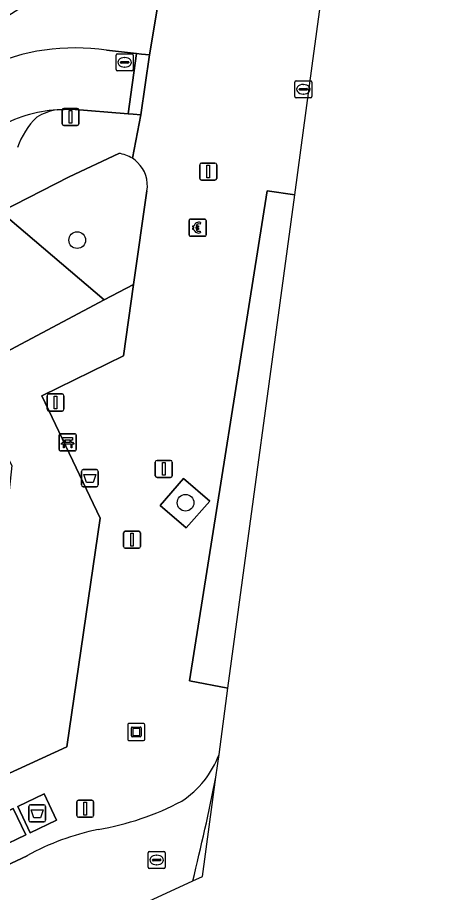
# Model space of a CAD drawing. Extents: x 160377 to 161131, y 383938 to 384853.
# Drawn here: x 161091.5 to 161116.5, y 384033.4 to 384084.7 of the extents above; entities that cross this region are included whole.
import ezdxf

# ---------------------------------------------------------------- set-up
doc = ezdxf.new("R2010")
doc.units = 0
for name, color, linetype in [('IMGEO_Afval_apart_plaats', 7, 'Continuous'), ('IMGEO_Afvalbak', 7, 'Continuous'), ('IMGEO_Bank', 7, 'Continuous'), ('IMGEO_Betaalautomaat', 7, 'Continuous'), ('IMGEO_Boom', 7, 'Continuous'), ('IMGEO_Fietspad_gesloten', 7, 'Continuous'), ('IMGEO_Groenvoorziening', 7, 'Continuous'), ('IMGEO_Kunstobject', 7, 'Continuous'), ('IMGEO_Lichtmast', 7, 'Continuous'), ('IMGEO_Parkeervlak_open', 7, 'Continuous'), ('IMGEO_Rijbaan_lokaal_open', 7, 'Continuous'), ('IMGEO_Rioolput', 7, 'Continuous'), ('IMGEO_Voetpad_gesloten', 7, 'Continuous'), ('IMGEO_Voetpad_open', 7, 'Continuous')]:
    doc.layers.add(name, color=color, linetype=linetype)

msp = doc.modelspace()

# ---------------------------------------------------------------- linework, layer by layer
at = {"layer": 'IMGEO_Afval_apart_plaats'}
for p, q in [((161092.282, 384038.515), (161093.072, 384038.515)), ((161093.072, 384038.515), (161092.282, 384038.515)), ((161092.182, 384037.615), (161092.182, 384038.415)), ((161092.182, 384038.415), (161092.182, 384037.615)), ((161093.172, 384038.415), (161093.172, 384037.615)), ((161093.172, 384037.615), (161093.172, 384038.415)), ((161093.072, 384037.515), (161092.282, 384037.515)), ((161092.282, 384037.515), (161093.072, 384037.515))]:
    msp.add_line(p, q, dxfattribs=at)
msp.add_lwpolyline([(161092.325, 384038.229), (161093.029, 384038.229), (161092.88, 384037.759), (161092.474, 384037.759), (161092.325, 384038.229)], dxfattribs=at)
for centre, start, end in [((161092.282, 384038.415), 90, 180), ((161092.282, 384038.415), 90, 180), ((161093.072, 384038.415), 0, 90), ((161093.072, 384038.415), 360, 90), ((161092.282, 384037.615), 180, 270), ((161092.282, 384037.615), 180, 270), ((161093.072, 384037.615), 270, 0), ((161093.072, 384037.615), 270, 0)]:
    msp.add_arc(centre, 0.1, start, end, dxfattribs=at)
at = {"layer": 'IMGEO_Afvalbak'}
for p, q in [((161095.27, 384057.271), (161095.27, 384058.071)), ((161095.27, 384058.071), (161095.27, 384057.271)), ((161095.37, 384058.171), (161096.16, 384058.171)), ((161096.16, 384058.171), (161095.37, 384058.171)), ((161096.26, 384058.071), (161096.26, 384057.271)), ((161096.26, 384057.271), (161096.26, 384058.071)), ((161096.16, 384057.171), (161095.37, 384057.171)), ((161095.37, 384057.171), (161096.16, 384057.171))]:
    msp.add_line(p, q, dxfattribs=at)
msp.add_lwpolyline([(161095.413, 384057.885), (161096.117, 384057.885), (161095.968, 384057.415), (161095.562, 384057.415), (161095.413, 384057.885)], dxfattribs=at)
for centre, start, end in [((161095.37, 384058.071), 90, 180), ((161095.37, 384058.071), 90, 180), ((161096.16, 384058.071), 0, 90), ((161096.16, 384058.071), 360, 90), ((161095.37, 384057.271), 180, 270), ((161095.37, 384057.271), 180, 270), ((161096.16, 384057.271), 270, 0), ((161096.16, 384057.271), 270, 0)]:
    msp.add_arc(centre, 0.1, start, end, dxfattribs=at)
at = {"layer": 'IMGEO_Bank'}
for p, q in [((161093.964, 384059.349), (161093.964, 384060.19)), ((161093.964, 384060.19), (161093.964, 384059.349)), ((161094.039, 384060.274), (161094.88, 384060.274)), ((161094.88, 384060.274), (161094.039, 384060.274)), ((161094.964, 384060.199), (161094.964, 384059.358)), ((161094.964, 384059.358), (161094.964, 384060.199)), ((161094.661, 384059.672), (161094.268, 384059.672)), ((161094.273, 384059.78), (161094.273, 384059.886)), ((161094.317, 384059.886), (161094.317, 384059.78)), ((161094.605, 384059.892), (161094.323, 384059.892)), ((161094.323, 384059.774), (161094.605, 384059.774)), ((161094.611, 384059.78), (161094.611, 384059.886)), ((161094.655, 384059.886), (161094.655, 384059.78)), ((161094.889, 384059.274), (161094.048, 384059.274)), ((161094.048, 384059.274), (161094.889, 384059.274))]:
    msp.add_line(p, q, dxfattribs=at)
for points in [[(161094.267, 384059.892), (161094.181, 384059.892), (161094.181, 384060.053), (161094.744, 384060.053), (161094.744, 384059.892), (161094.661, 384059.892)], [(161094.211, 384059.672), (161094.069, 384059.672), (161094.181, 384059.774), (161094.267, 384059.774)], [(161094.261, 384059.665), (161094.261, 384059.458), (161094.218, 384059.458), (161094.218, 384059.665)], [(161094.661, 384059.774), (161094.744, 384059.774), (161094.856, 384059.672), (161094.717, 384059.672)], [(161094.711, 384059.665), (161094.711, 384059.458), (161094.667, 384059.458), (161094.667, 384059.665)]]:
    msp.add_lwpolyline(points, dxfattribs=at)
for centre, radius, start, end in [((161094.042, 384060.196), 0.0779, 92.4484, 184.2845), ((161094.042, 384060.196), 0.0779, 92.4484, 184.2845), ((161094.886, 384060.196), 0.0779, 2.4484, 94.2845), ((161094.886, 384060.196), 0.0779, 2.4484, 94.2845), ((161094.211, 384059.665), 0.00671, 2.8957, 87.1043), ((161094.268, 384059.665), 0.00671, 92.8957, 177.1043), ((161094.266, 384059.885), 0.00671, 2.8957, 87.1043), ((161094.266, 384059.781), 0.00671, 272.8957, 357.1043), ((161094.323, 384059.885), 0.00671, 92.8957, 177.1043), ((161094.323, 384059.781), 0.00671, 182.8957, 267.1043), ((161094.605, 384059.885), 0.00671, 2.8957, 87.1043), ((161094.605, 384059.781), 0.00671, 272.8957, 357.1043), ((161094.662, 384059.885), 0.00671, 92.8957, 177.1043), ((161094.662, 384059.781), 0.00671, 182.8957, 267.1043), ((161094.66, 384059.665), 0.00671, 2.8957, 87.1043), ((161094.717, 384059.665), 0.00671, 92.8957, 177.1043), ((161094.042, 384059.352), 0.0779, 182.4484, 274.2845), ((161094.042, 384059.352), 0.0779, 182.4484, 274.2845), ((161094.886, 384059.352), 0.0779, 272.4484, 4.2845), ((161094.886, 384059.352), 0.0779, 272.4484, 4.2845)]:
    msp.add_arc(centre, radius, start, end, dxfattribs=at)
at = {"layer": 'IMGEO_Betaalautomaat'}
for p, q in [((161101.659, 384072.864), (161102.5, 384072.864)), ((161102.5, 384072.864), (161101.659, 384072.864)), ((161101.584, 384071.94), (161101.584, 384072.781)), ((161101.584, 384072.781), (161101.584, 384071.94)), ((161101.867, 384072.328), (161101.867, 384072.396)), ((161101.988, 384072.396), (161101.988, 384072.328)), ((161102.246, 384072.669), (161102.229, 384072.569)), ((161102.583, 384072.79), (161102.583, 384071.949)), ((161102.583, 384071.949), (161102.583, 384072.79)), ((161102.509, 384071.865), (161101.668, 384071.865)), ((161101.668, 384071.865), (161102.509, 384071.865)), ((161102.233, 384072.163), (161102.255, 384072.076))]:
    msp.add_line(p, q, dxfattribs=at)
for points in [[(161101.867, 384072.396), (161101.798, 384072.396), (161101.798, 384072.465), (161101.877, 384072.465)], [(161101.872, 384072.259), (161101.798, 384072.259), (161101.798, 384072.328), (161101.867, 384072.328)], [(161101.999, 384072.465), (161102.146, 384072.465), (161102.146, 384072.396), (161101.988, 384072.396)], [(161101.988, 384072.328), (161102.146, 384072.328), (161102.146, 384072.259), (161102.002, 384072.259)]]:
    msp.add_lwpolyline(points, dxfattribs=at)
for centre, radius, start, end in [((161101.662, 384072.787), 0.0779, 92.4484, 184.2845), ((161101.662, 384072.787), 0.0779, 92.4484, 184.2845), ((161102.506, 384072.787), 0.0779, 2.4484, 94.2845), ((161102.506, 384072.787), 0.0779, 2.4484, 94.2845), ((161102.16, 384072.389), 0.293, 73.014, 165.0139), ((161102.166, 384072.402), 0.179, 69.3236, 159.5683), ((161101.662, 384071.943), 0.0779, 182.4484, 274.2845), ((161101.662, 384071.943), 0.0779, 182.4484, 274.2845), ((161102.133, 384072.314), 0.267, 191.8096, 297.0389), ((161102.166, 384072.329), 0.179, 202.7625, 291.8693), ((161102.506, 384071.943), 0.0779, 272.4484, 4.2845), ((161102.506, 384071.943), 0.0779, 272.4484, 4.2845)]:
    msp.add_arc(centre, radius, start, end, dxfattribs=at)
at = {"layer": 'IMGEO_Boom'}
for centre in [(161095.026, 384071.629), (161101.379, 384056.233)]:
    msp.add_circle(centre, 0.489, dxfattribs=at)
at = {"layer": 'IMGEO_Fietspad_gesloten'}
for points in [[(161102.374, 384034.314), (161103.161, 384040.128)], [(161101.802, 384034.05), (161102.374, 384034.314)]]:
    msp.add_lwpolyline(points, dxfattribs=at)
msp.add_arc((160966.805, 384067.427), 139.061, 346.11251, 348.67901, dxfattribs=at)
at = {"layer": 'IMGEO_Groenvoorziening'}
msp.add_lwpolyline([(161097.458, 384076.719), (161094.559, 384075.348), (161090.546, 384073.284), (161096.607, 384068.121), (161098.332, 384069.035), (161099.115, 384074.515)], dxfattribs=at)
for points in [[(161096.607, 384068.121), (161090.546, 384073.284), (161083.535, 384069.679), (161086.676, 384062.875), (161088.407, 384063.779)], [(161096.377, 384055.332), (161092.946, 384062.492), (161097.733, 384064.837), (161098.332, 384069.035), (161096.607, 384068.121), (161088.407, 384063.779), (161091.196, 384058.406), (161089.991, 384047.409), (161086.653, 384046.606), (161084.505, 384045.725), (161086.424, 384041.542), (161087.222, 384039.848), (161087.425, 384039.885), (161087.891, 384038.916), (161094.413, 384041.925)], [(161102.802, 384056.313), (161101.25, 384057.66), (161099.884, 384056.071), (161101.42, 384054.762)]]:
    msp.add_lwpolyline(points, close=True, dxfattribs=at)
for centre, radius, start, end in [((161097.226, 384074.808), 1.925, 57.3057, 83.0815), ((161097.19, 384074.77), 1.976, 45.7118, 57.0146), ((161097.23, 384074.824), 1.91, 350.6963, 45.4516)]:
    msp.add_arc(centre, radius, start, end, dxfattribs=at)
at = {"layer": 'IMGEO_Kunstobject'}
for p, q in [((161097.988, 384043.206), (161097.988, 384042.365)), ((161097.988, 384043.206), (161097.988, 384042.365)), ((161098.904, 384043.29), (161098.063, 384043.29)), ((161098.904, 384043.29), (161098.063, 384043.29)), ((161098.252, 384043.078), (161098.726, 384043.078)), ((161098.988, 384042.374), (161098.988, 384043.215)), ((161098.988, 384042.374), (161098.988, 384043.215)), ((161098.202, 384042.554), (161098.202, 384043.028)), ((161098.282, 384042.978), (161098.282, 384042.604)), ((161098.676, 384042.998), (161098.302, 384042.998)), ((161098.302, 384042.584), (161098.676, 384042.584)), ((161098.696, 384042.604), (161098.696, 384042.978)), ((161098.776, 384043.028), (161098.776, 384042.554)), ((161098.072, 384042.29), (161098.913, 384042.29)), ((161098.072, 384042.29), (161098.913, 384042.29)), ((161098.726, 384042.504), (161098.252, 384042.504))]:
    msp.add_line(p, q, dxfattribs=at)
for centre, radius, start, end in [((161098.066, 384043.212), 0.0779, 92.4484, 184.2845), ((161098.066, 384043.212), 0.0779, 92.4484, 184.2845), ((161098.252, 384043.028), 0.05, 90, 180), ((161098.726, 384043.028), 0.05, 360, 90), ((161098.91, 384043.212), 0.0779, 2.4484, 94.2845), ((161098.91, 384043.212), 0.0779, 2.4484, 94.2845), ((161098.302, 384042.978), 0.02, 90, 180), ((161098.302, 384042.604), 0.02, 180, 270), ((161098.676, 384042.978), 0.02, 360, 90), ((161098.676, 384042.604), 0.02, 270, 0), ((161098.066, 384042.368), 0.0779, 182.4484, 274.2845), ((161098.066, 384042.368), 0.0779, 182.4484, 274.2845), ((161098.252, 384042.554), 0.05, 180, 270), ((161098.726, 384042.554), 0.05, 270, 0), ((161098.91, 384042.368), 0.0779, 272.4484, 4.2845), ((161098.91, 384042.368), 0.0779, 272.4484, 4.2845)]:
    msp.add_arc(centre, radius, start, end, dxfattribs=at)
at = {"layer": 'IMGEO_Lichtmast'}
for p, q in [((161094.138, 384078.458), (161094.138, 384079.258)), ((161094.138, 384079.258), (161094.138, 384078.458)), ((161094.238, 384079.358), (161095.028, 384079.358)), ((161095.028, 384079.358), (161094.238, 384079.358)), ((161095.128, 384079.258), (161095.128, 384078.458)), ((161095.128, 384078.458), (161095.128, 384079.258)), ((161095.028, 384078.358), (161094.238, 384078.358)), ((161094.238, 384078.358), (161095.028, 384078.358)), ((161102.214, 384075.251), (161102.214, 384076.051)), ((161102.214, 384076.051), (161102.214, 384075.251)), ((161102.314, 384076.151), (161103.104, 384076.151)), ((161103.104, 384076.151), (161102.314, 384076.151)), ((161103.204, 384076.051), (161103.204, 384075.251)), ((161103.204, 384075.251), (161103.204, 384076.051)), ((161103.104, 384075.151), (161102.314, 384075.151)), ((161102.314, 384075.151), (161103.104, 384075.151)), ((161093.357, 384062.609), (161094.147, 384062.609)), ((161094.147, 384062.609), (161093.357, 384062.609)), ((161093.257, 384061.709), (161093.257, 384062.509)), ((161093.257, 384062.509), (161093.257, 384061.709)), ((161094.247, 384062.509), (161094.247, 384061.709)), ((161094.247, 384061.709), (161094.247, 384062.509)), ((161094.147, 384061.609), (161093.357, 384061.609)), ((161093.357, 384061.609), (161094.147, 384061.609)), ((161099.605, 384057.817), (161099.605, 384058.617)), ((161099.605, 384058.617), (161099.605, 384057.817)), ((161099.705, 384058.717), (161100.495, 384058.717)), ((161100.495, 384058.717), (161099.705, 384058.717)), ((161100.595, 384058.617), (161100.595, 384057.817)), ((161100.595, 384057.817), (161100.595, 384058.617)), ((161100.495, 384057.717), (161099.705, 384057.717)), ((161099.705, 384057.717), (161100.495, 384057.717)), ((161097.744, 384053.663), (161097.744, 384054.463)), ((161097.744, 384054.463), (161097.744, 384053.663)), ((161097.844, 384054.563), (161098.634, 384054.563)), ((161098.634, 384054.563), (161097.844, 384054.563)), ((161098.734, 384054.463), (161098.734, 384053.663)), ((161098.734, 384053.663), (161098.734, 384054.463)), ((161098.634, 384053.563), (161097.844, 384053.563)), ((161097.844, 384053.563), (161098.634, 384053.563)), ((161094.998, 384037.888), (161094.998, 384038.688)), ((161094.998, 384038.688), (161094.998, 384037.888)), ((161095.098, 384038.788), (161095.888, 384038.788)), ((161095.888, 384038.788), (161095.098, 384038.788)), ((161095.988, 384038.688), (161095.988, 384037.888)), ((161095.988, 384037.888), (161095.988, 384038.688)), ((161095.888, 384037.788), (161095.098, 384037.788)), ((161095.098, 384037.788), (161095.888, 384037.788))]:
    msp.add_line(p, q, dxfattribs=at)
for points in [[(161094.558, 384079.233), (161094.708, 384079.233), (161094.708, 384078.483), (161094.558, 384078.483), (161094.558, 384079.233)], [(161102.634, 384076.026), (161102.784, 384076.026), (161102.784, 384075.276), (161102.634, 384075.276), (161102.634, 384076.026)], [(161093.677, 384062.484), (161093.827, 384062.484), (161093.827, 384061.734), (161093.677, 384061.734), (161093.677, 384062.484)], [(161100.025, 384058.592), (161100.175, 384058.592), (161100.175, 384057.842), (161100.025, 384057.842), (161100.025, 384058.592)], [(161098.164, 384054.438), (161098.314, 384054.438), (161098.314, 384053.688), (161098.164, 384053.688), (161098.164, 384054.438)], [(161095.418, 384038.663), (161095.568, 384038.663), (161095.568, 384037.913), (161095.418, 384037.913), (161095.418, 384038.663)]]:
    msp.add_lwpolyline(points, dxfattribs=at)
for centre, start, end in [((161094.238, 384079.258), 90, 180), ((161094.238, 384079.258), 90, 180), ((161095.028, 384079.258), 0, 90), ((161095.028, 384079.258), 360, 90), ((161094.238, 384078.458), 180, 270), ((161094.238, 384078.458), 180, 270), ((161095.028, 384078.458), 270, 0), ((161095.028, 384078.458), 270, 0), ((161102.314, 384076.051), 90, 180), ((161102.314, 384076.051), 90, 180), ((161103.104, 384076.051), 0, 90), ((161103.104, 384076.051), 360, 90), ((161102.314, 384075.251), 180, 270), ((161102.314, 384075.251), 180, 270), ((161103.104, 384075.251), 270, 0), ((161103.104, 384075.251), 270, 0), ((161093.357, 384062.509), 90, 180), ((161093.357, 384062.509), 90, 180), ((161094.147, 384062.509), 0, 90), ((161094.147, 384062.509), 360, 90), ((161093.357, 384061.709), 180, 270), ((161093.357, 384061.709), 180, 270), ((161094.147, 384061.709), 270, 0), ((161094.147, 384061.709), 270, 0), ((161099.705, 384058.617), 90, 180), ((161099.705, 384058.617), 90, 180), ((161100.495, 384058.617), 0, 90), ((161100.495, 384058.617), 360, 90), ((161099.705, 384057.817), 180, 270), ((161099.705, 384057.817), 180, 270), ((161100.495, 384057.817), 270, 0), ((161100.495, 384057.817), 270, 0), ((161097.844, 384054.463), 90, 180), ((161097.844, 384054.463), 90, 180), ((161098.634, 384054.463), 0, 90), ((161098.634, 384054.463), 360, 90), ((161097.844, 384053.663), 180, 270), ((161097.844, 384053.663), 180, 270), ((161098.634, 384053.663), 270, 0), ((161098.634, 384053.663), 270, 0), ((161095.098, 384038.688), 90, 180), ((161095.098, 384038.688), 90, 180), ((161095.888, 384038.688), 0, 90), ((161095.888, 384038.688), 360, 90), ((161095.098, 384037.888), 180, 270), ((161095.098, 384037.888), 180, 270), ((161095.888, 384037.888), 270, 0), ((161095.888, 384037.888), 270, 0)]:
    msp.add_arc(centre, 0.1, start, end, dxfattribs=at)
at = {"layer": 'IMGEO_Parkeervlak_open'}
msp.add_lwpolyline([(161103.867, 384045.347), (161107.783, 384074.281), (161106.154, 384074.525), (161101.618, 384045.794)], close=True, dxfattribs=at)
for centre, radius, start, end in [((161094.503, 384070.73), 8.573, 94.3094, 119.4972), ((161094.371, 384076.032), 3.287, 98.9574, 121.4216), ((161095.792, 384075.59), 4.514, 133.9957, 160.9784)]:
    msp.add_arc(centre, radius, start, end, dxfattribs=at)
at = {"layer": 'IMGEO_Rijbaan_lokaal_open'}
for points in [[(161093.859, 384079.279), (161094.663, 384079.307), (161098.022, 384079.038), (161098.508, 384082.574), (161096.742, 384082.769)], [(161103.161, 384040.128), (161103.341, 384041.462)], [(161092.082, 384035.527), (161089.895, 384034.512), (161089.312, 384034.241), (161091.391, 384029.491), (161091.48, 384029.287), (161101.802, 384034.05)]]:
    msp.add_lwpolyline(points, dxfattribs=at)
for centre, radius, start, end in [((161094.903, 384070.359), 12.546, 81.5712, 114.8491), ((161094.503, 384070.73), 8.573, 94.3094, 119.4972), ((161097.965, 384043.517), 5.756, 303.7668, 339.0725), ((161098.332, 384043.404), 5.372, 338.7996, 338.8098), ((160966.805, 384067.427), 139.061, 346.11251, 348.67901), ((161093.448, 384053.404), 16.577, 279.7238, 297.7394), ((161099.208, 384022.635), 14.731, 101.5936, 118.9326)]:
    msp.add_arc(centre, radius, start, end, dxfattribs=at)
at = {"layer": 'IMGEO_Rioolput'}
for p, q in [((161097.307, 384081.631), (161097.307, 384082.483)), ((161097.382, 384082.557), (161098.234, 384082.557)), ((161097.609, 384082.1), (161098.007, 384082.1)), ((161097.795, 384082.337), (161097.82, 384082.337)), ((161098.308, 384082.483), (161098.308, 384081.631)), ((161097.566, 384082.051), (161097.566, 384082.063)), ((161098.004, 384082.014), (161097.606, 384082.014)), ((161097.818, 384081.777), (161097.793, 384081.777)), ((161098.05, 384082.063), (161098.05, 384082.051)), ((161098.234, 384081.557), (161097.382, 384081.557)), ((161107.785, 384080.051), (161107.785, 384080.903)), ((161107.86, 384080.977), (161108.712, 384080.977)), ((161108.273, 384080.757), (161108.298, 384080.757)), ((161108.786, 384080.903), (161108.786, 384080.051)), ((161108.044, 384080.471), (161108.044, 384080.483)), ((161108.482, 384080.434), (161108.084, 384080.434)), ((161108.087, 384080.52), (161108.485, 384080.52)), ((161108.296, 384080.197), (161108.271, 384080.197)), ((161108.528, 384080.483), (161108.528, 384080.471)), ((161108.712, 384079.977), (161107.86, 384079.977)), ((161099.185, 384034.852), (161099.185, 384035.704)), ((161099.26, 384035.778), (161100.112, 384035.778)), ((161099.673, 384035.558), (161099.698, 384035.558)), ((161100.186, 384035.704), (161100.186, 384034.852)), ((161099.444, 384035.272), (161099.444, 384035.284)), ((161099.882, 384035.235), (161099.484, 384035.235)), ((161099.487, 384035.321), (161099.885, 384035.321)), ((161099.696, 384034.998), (161099.671, 384034.998)), ((161099.928, 384035.284), (161099.928, 384035.272)), ((161100.112, 384034.778), (161099.26, 384034.778))]:
    msp.add_line(p, q, dxfattribs=at)
for points in [[(161097.307, 384081.631), (161097.307, 384082.483)], [(161097.382, 384082.557), (161098.234, 384082.557)], [(161098.308, 384082.483), (161098.308, 384081.631)], [(161098.234, 384081.557), (161097.382, 384081.557)], [(161107.785, 384080.051), (161107.785, 384080.903)], [(161107.86, 384080.977), (161108.712, 384080.977)], [(161108.786, 384080.903), (161108.786, 384080.051)], [(161108.712, 384079.977), (161107.86, 384079.977)], [(161099.185, 384034.852), (161099.185, 384035.704)], [(161099.26, 384035.778), (161100.112, 384035.778)], [(161100.186, 384035.704), (161100.186, 384034.852)], [(161100.112, 384034.778), (161099.26, 384034.778)]]:
    msp.add_lwpolyline(points, dxfattribs=at)
for centre, radius, start, end in [((161097.384, 384082.481), 0.0765, 91.552, 178.448), ((161097.384, 384082.481), 0.0765, 91.552, 178.448), ((161097.606, 384082.06), 0.0403, 85.8775, 175.7526), ((161098.011, 384082.062), 0.0386, 1.7309, 96.639), ((161098.232, 384082.481), 0.0765, 1.552, 88.448), ((161098.232, 384082.481), 0.0765, 1.552, 88.448), ((161097.384, 384081.633), 0.0765, 181.552, 268.448), ((161097.384, 384081.633), 0.0765, 181.552, 268.448), ((161097.603, 384082.05), 0.0366, 178.938, 274.7102), ((161098.007, 384082.057), 0.043, 264.8664, 352.4533), ((161098.232, 384081.633), 0.0765, 271.552, 358.448), ((161098.232, 384081.633), 0.0765, 271.552, 358.448), ((161107.862, 384080.901), 0.0765, 91.552, 178.448), ((161107.862, 384080.901), 0.0765, 91.552, 178.448), ((161108.71, 384080.901), 0.0765, 1.552, 88.448), ((161108.71, 384080.901), 0.0765, 1.552, 88.448), ((161107.862, 384080.053), 0.0765, 181.552, 268.448), ((161107.862, 384080.053), 0.0765, 181.552, 268.448), ((161108.084, 384080.48), 0.0403, 85.8775, 175.7526), ((161108.081, 384080.47), 0.0366, 178.938, 274.7102), ((161108.485, 384080.477), 0.043, 264.8664, 352.4533), ((161108.489, 384080.482), 0.0386, 1.7309, 96.639), ((161108.71, 384080.053), 0.0765, 271.552, 358.448), ((161108.71, 384080.053), 0.0765, 271.552, 358.448), ((161099.262, 384035.702), 0.0765, 91.552, 178.448), ((161099.262, 384035.702), 0.0765, 91.552, 178.448), ((161100.11, 384035.702), 0.0765, 1.552, 88.448), ((161100.11, 384035.702), 0.0765, 1.552, 88.448), ((161099.484, 384035.281), 0.0403, 85.8775, 175.7526), ((161099.481, 384035.271), 0.0366, 178.938, 274.7102), ((161099.885, 384035.278), 0.043, 264.8664, 352.4533), ((161099.889, 384035.283), 0.0386, 1.7309, 96.639), ((161099.262, 384034.854), 0.0765, 181.552, 268.448), ((161099.262, 384034.854), 0.0765, 181.552, 268.448), ((161100.11, 384034.854), 0.0765, 271.552, 358.448), ((161100.11, 384034.854), 0.0765, 271.552, 358.448)]:
    msp.add_arc(centre, radius, start, end, dxfattribs=at)
for centre, major_axis, ratio, start_param, end_param in [((161097.794, 384082.057), (-0.387, 0.002), 0.722429, 4.712389, 7.853982), ((161097.819, 384082.057), (-0.39, 0.002), 0.717154, 1.570796, 4.712389), ((161108.272, 384080.477), (-0.387, 0.002), 0.722429, 4.712389, 7.853982), ((161108.297, 384080.477), (-0.39, 0.002), 0.717154, 1.570796, 4.712389), ((161099.672, 384035.278), (-0.387, 0.002), 0.722429, 4.712389, 7.853982), ((161099.697, 384035.278), (-0.39, 0.002), 0.717154, 1.570796, 4.712389)]:
    msp.add_ellipse(centre, major_axis=major_axis, ratio=ratio, start_param=start_param, end_param=end_param, dxfattribs=at)
at = {"layer": 'IMGEO_Voetpad_gesloten'}
for points in [[(161093.081, 384039.157), (161091.546, 384038.422), (161092.267, 384036.873), (161093.812, 384037.61)], [(161091.264, 384038.292), (161089.719, 384037.571), (161090.458, 384036.021), (161092.009, 384036.749)]]:
    msp.add_lwpolyline(points, close=True, dxfattribs=at)
at = {"layer": 'IMGEO_Voetpad_open'}
for points in [[(161110.171, 384091.93), (161108.991, 384092.109), (161114.292, 384127.83), (161115.013, 384127.711), (161116.503, 384138.717), (161107.757, 384140.014), (161107.726, 384139.803), (161107.133, 384136.286), (161106.647, 384132.693), (161105.243, 384122.847), (161104.481, 384117.501), (161103.735, 384112.273), (161102.99, 384107.045), (161102.03, 384100.315), (161101.582, 384097.418), (161100.519, 384090), (161099.265, 384082.49), (161098.747, 384078.98), (161098.266, 384076.428)], [(161103.341, 384041.462), (161103.867, 384045.347), (161101.618, 384045.794), (161106.154, 384074.525), (161107.783, 384074.281), (161108.808, 384081.856), (161110.171, 384091.93)], [(161096.742, 384082.769), (161098.508, 384082.574), (161098.788, 384082.543), (161099.265, 384082.49), (161100.519, 384090), (161098.614, 384089.014), (161097.85, 384088.584), (161096.524, 384087.839), (161091.55, 384085.135), (161091.01, 384084.811), (161085.949, 384082.226), (161079.75, 384079.061), (161079.031, 384078.677), (161072.621, 384075.331), (161070.685, 384074.358), (161065.279, 384071.547), (161065.206, 384071.687), (161060.623, 384069.375), (161066.362, 384056.655), (161075.586, 384036.675)], [(161098.266, 384076.428), (161098.747, 384078.98), (161098.309, 384079.015), (161098.022, 384079.038), (161094.663, 384079.307), (161093.859, 384079.279)], [(161090.546, 384073.284), (161094.559, 384075.348), (161097.458, 384076.719)], [(161099.115, 384074.515), (161098.332, 384069.035), (161097.733, 384064.837), (161092.946, 384062.492), (161096.377, 384055.332), (161094.413, 384041.925), (161087.891, 384038.916), (161089.895, 384034.512), (161092.082, 384035.527)]]:
    msp.add_lwpolyline(points, dxfattribs=at)
for points in [[(161099.265, 384082.49), (161098.788, 384082.543), (161098.508, 384082.574), (161098.022, 384079.038), (161098.309, 384079.015), (161098.747, 384078.98)], [(161102.802, 384056.313), (161101.42, 384054.762), (161099.884, 384056.071), (161101.25, 384057.66)], [(161093.081, 384039.157), (161093.812, 384037.61), (161092.267, 384036.873), (161091.546, 384038.422)], [(161091.264, 384038.292), (161092.009, 384036.749), (161090.458, 384036.021), (161089.719, 384037.571)]]:
    msp.add_lwpolyline(points, close=True, dxfattribs=at)
for centre, radius, start, end in [((161094.903, 384070.359), 12.546, 81.5712, 114.8491), ((161094.371, 384076.032), 3.287, 98.9574, 121.4216), ((161095.792, 384075.59), 4.514, 133.9957, 160.9784), ((161097.226, 384074.808), 1.925, 57.3057, 83.0815), ((161097.19, 384074.77), 1.976, 45.7118, 57.0146), ((161097.23, 384074.824), 1.91, 350.6963, 45.4516), ((161097.965, 384043.517), 5.756, 303.7668, 339.0725), ((161098.332, 384043.404), 5.372, 338.7996, 338.8098), ((161093.448, 384053.404), 16.577, 279.7238, 297.7394), ((161099.208, 384022.635), 14.731, 101.5936, 118.9326)]:
    msp.add_arc(centre, radius, start, end, dxfattribs=at)

doc.saveas('drawing.dxf')
